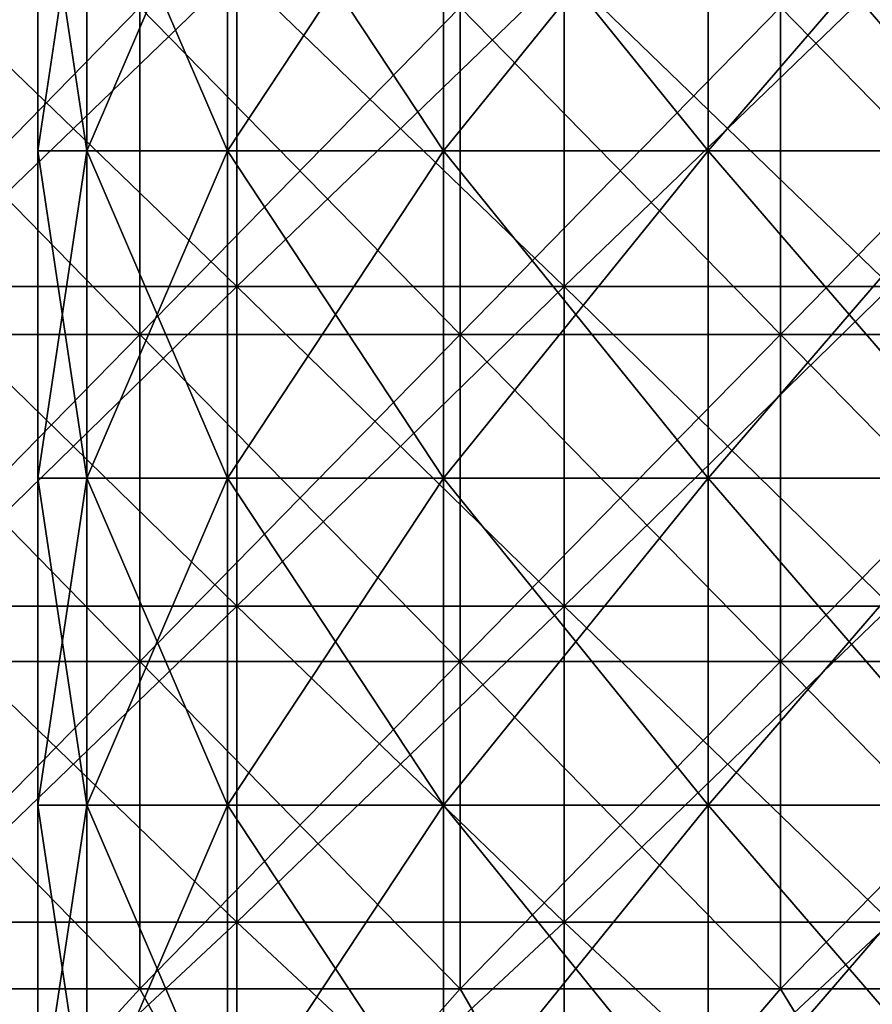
# Model space of a CAD drawing. Header units: inches. Extents: x -4.75 to 4.5, y 0 to 1.88.
# Tile 402 of 462: x 3.42 to 3.63, y 0.8 to 1.04. Entities that reach past the tile are written whole.
import ezdxf

# ---------------------------------------------------------------- set-up
doc = ezdxf.new("R2010")
doc.units = ezdxf.units.IN
doc.header["$LTSCALE"] = 101.851852
doc.header["$MEASUREMENT"] = 0
for name, color, linetype in [('47', 7, 'CONTINUOUS'), ('48', 7, 'CONTINUOUS'), ('49', 7, 'CONTINUOUS'), ('5', 7, 'CONTINUOUS'), ('50', 7, 'CONTINUOUS'), ('52', 7, 'CONTINUOUS'), ('53', 7, 'CONTINUOUS'), ('6', 7, 'CONTINUOUS')]:
    doc.layers.add(name, color=color, linetype=linetype)

msp = doc.modelspace()

# ---------------------------------------------------------------- linework, layer by layer
at = {"layer": '47', "color": 13, "linetype": 'Continuous', "true_color": 0xd67263}
for points in [[(3.4247, 1.00984, 2.125), (3.43667, 1.00984, 2.05711), (3.4247, 1.08992, 2.125), (3.4247, 1.00984, 2.125)], [(3.4247, 1.08992, 2.125), (3.43667, 1.00984, 2.05711), (3.43667, 1.08992, 2.05711), (3.4247, 1.08992, 2.125)], [(3.43667, 1.00984, 2.05711), (3.47114, 1.00984, 1.99741), (3.43667, 1.08992, 2.05711), (3.43667, 1.00984, 2.05711)], [(3.43667, 1.08992, 2.05711), (3.47114, 1.00984, 1.99741), (3.47114, 1.08992, 1.99741), (3.43667, 1.08992, 2.05711)], [(3.47114, 1.00984, 1.99741), (3.52395, 1.00984, 1.95309), (3.47114, 1.08992, 1.99741), (3.47114, 1.00984, 1.99741)], [(3.47114, 1.08992, 1.99741), (3.52395, 1.00984, 1.95309), (3.52395, 1.08992, 1.95309), (3.47114, 1.08992, 1.99741)], [(3.52395, 1.00984, 1.95309), (3.58873, 1.00984, 1.92952), (3.52395, 1.08992, 1.95309), (3.52395, 1.00984, 1.95309)], [(3.52395, 1.08992, 1.95309), (3.58873, 1.00984, 1.92952), (3.58873, 1.08992, 1.92952), (3.52395, 1.08992, 1.95309)], [(3.58873, 1.00984, 1.92952), (3.65767, 1.00984, 1.92952), (3.58873, 1.08992, 1.92952), (3.58873, 1.00984, 1.92952)], [(3.58873, 1.08992, 1.92952), (3.65767, 1.00984, 1.92952), (3.65767, 1.08992, 1.92952), (3.58873, 1.08992, 1.92952)], [(3.4247, 0.92976, 2.125), (3.43667, 0.92976, 2.05711), (3.4247, 1.00984, 2.125), (3.4247, 0.92976, 2.125)], [(3.4247, 1.00984, 2.125), (3.43667, 0.92976, 2.05711), (3.43667, 1.00984, 2.05711), (3.4247, 1.00984, 2.125)], [(3.43667, 0.92976, 2.05711), (3.47114, 0.92976, 1.99741), (3.43667, 1.00984, 2.05711), (3.43667, 0.92976, 2.05711)], [(3.43667, 1.00984, 2.05711), (3.47114, 0.92976, 1.99741), (3.47114, 1.00984, 1.99741), (3.43667, 1.00984, 2.05711)], [(3.47114, 0.92976, 1.99741), (3.52395, 0.92976, 1.95309), (3.47114, 1.00984, 1.99741), (3.47114, 0.92976, 1.99741)], [(3.47114, 1.00984, 1.99741), (3.52395, 0.92976, 1.95309), (3.52395, 1.00984, 1.95309), (3.47114, 1.00984, 1.99741)], [(3.52395, 0.92976, 1.95309), (3.58873, 0.92976, 1.92952), (3.52395, 1.00984, 1.95309), (3.52395, 0.92976, 1.95309)], [(3.52395, 1.00984, 1.95309), (3.58873, 0.92976, 1.92952), (3.58873, 1.00984, 1.92952), (3.52395, 1.00984, 1.95309)], [(3.58873, 0.92976, 1.92952), (3.65767, 0.92976, 1.92952), (3.58873, 1.00984, 1.92952), (3.58873, 0.92976, 1.92952)], [(3.58873, 1.00984, 1.92952), (3.65767, 0.92976, 1.92952), (3.65767, 1.00984, 1.92952), (3.58873, 1.00984, 1.92952)], [(3.4247, 0.84968, 2.125), (3.43667, 0.84968, 2.05711), (3.4247, 0.92976, 2.125), (3.4247, 0.84968, 2.125)], [(3.4247, 0.92976, 2.125), (3.43667, 0.84968, 2.05711), (3.43667, 0.92976, 2.05711), (3.4247, 0.92976, 2.125)], [(3.43667, 0.84968, 2.05711), (3.47114, 0.84968, 1.99741), (3.43667, 0.92976, 2.05711), (3.43667, 0.84968, 2.05711)], [(3.43667, 0.92976, 2.05711), (3.47114, 0.84968, 1.99741), (3.47114, 0.92976, 1.99741), (3.43667, 0.92976, 2.05711)], [(3.47114, 0.84968, 1.99741), (3.52395, 0.84968, 1.95309), (3.47114, 0.92976, 1.99741), (3.47114, 0.84968, 1.99741)], [(3.47114, 0.92976, 1.99741), (3.52395, 0.84968, 1.95309), (3.52395, 0.92976, 1.95309), (3.47114, 0.92976, 1.99741)], [(3.52395, 0.84968, 1.95309), (3.58873, 0.84968, 1.92952), (3.52395, 0.92976, 1.95309), (3.52395, 0.84968, 1.95309)], [(3.52395, 0.92976, 1.95309), (3.58873, 0.84968, 1.92952), (3.58873, 0.92976, 1.92952), (3.52395, 0.92976, 1.95309)], [(3.58873, 0.84968, 1.92952), (3.65767, 0.84968, 1.92952), (3.58873, 0.92976, 1.92952), (3.58873, 0.84968, 1.92952)], [(3.58873, 0.92976, 1.92952), (3.65767, 0.84968, 1.92952), (3.65767, 0.92976, 1.92952), (3.58873, 0.92976, 1.92952)], [(3.4247, 0.7696, 2.125), (3.43667, 0.7696, 2.05711), (3.4247, 0.84968, 2.125), (3.4247, 0.7696, 2.125)], [(3.4247, 0.84968, 2.125), (3.43667, 0.7696, 2.05711), (3.43667, 0.84968, 2.05711), (3.4247, 0.84968, 2.125)], [(3.43667, 0.7696, 2.05711), (3.47114, 0.7696, 1.99741), (3.43667, 0.84968, 2.05711), (3.43667, 0.7696, 2.05711)], [(3.43667, 0.84968, 2.05711), (3.47114, 0.7696, 1.99741), (3.47114, 0.84968, 1.99741), (3.43667, 0.84968, 2.05711)], [(3.47114, 0.7696, 1.99741), (3.52395, 0.7696, 1.95309), (3.47114, 0.84968, 1.99741), (3.47114, 0.7696, 1.99741)], [(3.47114, 0.84968, 1.99741), (3.52395, 0.7696, 1.95309), (3.52395, 0.84968, 1.95309), (3.47114, 0.84968, 1.99741)], [(3.52395, 0.7696, 1.95309), (3.58873, 0.7696, 1.92952), (3.52395, 0.84968, 1.95309), (3.52395, 0.7696, 1.95309)], [(3.52395, 0.84968, 1.95309), (3.58873, 0.7696, 1.92952), (3.58873, 0.84968, 1.92952), (3.52395, 0.84968, 1.95309)], [(3.58873, 0.7696, 1.92952), (3.65767, 0.7696, 1.92952), (3.58873, 0.84968, 1.92952), (3.58873, 0.7696, 1.92952)], [(3.58873, 0.84968, 1.92952), (3.65767, 0.7696, 1.92952), (3.65767, 0.84968, 1.92952), (3.58873, 0.84968, 1.92952)]]:
    msp.add_3dface(points, dxfattribs=at)
at = {"layer": '48', "color": 13, "linetype": 'Continuous', "true_color": 0xd67263}
for points in [[(3.4247, 1.00984, 2.125), (3.4247, 1.08992, 2.125), (3.43667, 1.08992, 2.19289), (3.4247, 1.00984, 2.125)], [(3.43667, 1.00984, 2.19289), (3.4247, 1.00984, 2.125), (3.43667, 1.08992, 2.19289), (3.43667, 1.00984, 2.19289)], [(3.47114, 1.00984, 2.25259), (3.43667, 1.00984, 2.19289), (3.47114, 1.08992, 2.25259), (3.47114, 1.00984, 2.25259)], [(3.47114, 1.08992, 2.25259), (3.43667, 1.00984, 2.19289), (3.43667, 1.08992, 2.19289), (3.47114, 1.08992, 2.25259)], [(3.52395, 1.00984, 2.29691), (3.47114, 1.00984, 2.25259), (3.52395, 1.08992, 2.29691), (3.52395, 1.00984, 2.29691)], [(3.52395, 1.08992, 2.29691), (3.47114, 1.00984, 2.25259), (3.47114, 1.08992, 2.25259), (3.52395, 1.08992, 2.29691)], [(3.58873, 1.00984, 2.32048), (3.52395, 1.00984, 2.29691), (3.58873, 1.08992, 2.32048), (3.58873, 1.00984, 2.32048)], [(3.58873, 1.08992, 2.32048), (3.52395, 1.00984, 2.29691), (3.52395, 1.08992, 2.29691), (3.58873, 1.08992, 2.32048)], [(3.65767, 1.00984, 2.32048), (3.58873, 1.00984, 2.32048), (3.65767, 1.08992, 2.32048), (3.65767, 1.00984, 2.32048)], [(3.65767, 1.08992, 2.32048), (3.58873, 1.00984, 2.32048), (3.58873, 1.08992, 2.32048), (3.65767, 1.08992, 2.32048)], [(3.4247, 0.92976, 2.125), (3.4247, 1.00984, 2.125), (3.43667, 1.00984, 2.19289), (3.4247, 0.92976, 2.125)], [(3.43667, 0.92976, 2.19289), (3.4247, 0.92976, 2.125), (3.43667, 1.00984, 2.19289), (3.43667, 0.92976, 2.19289)], [(3.47114, 0.92976, 2.25259), (3.43667, 0.92976, 2.19289), (3.47114, 1.00984, 2.25259), (3.47114, 0.92976, 2.25259)], [(3.47114, 1.00984, 2.25259), (3.43667, 0.92976, 2.19289), (3.43667, 1.00984, 2.19289), (3.47114, 1.00984, 2.25259)], [(3.52395, 0.92976, 2.29691), (3.47114, 0.92976, 2.25259), (3.52395, 1.00984, 2.29691), (3.52395, 0.92976, 2.29691)], [(3.52395, 1.00984, 2.29691), (3.47114, 0.92976, 2.25259), (3.47114, 1.00984, 2.25259), (3.52395, 1.00984, 2.29691)], [(3.58873, 0.92976, 2.32048), (3.52395, 0.92976, 2.29691), (3.58873, 1.00984, 2.32048), (3.58873, 0.92976, 2.32048)], [(3.58873, 1.00984, 2.32048), (3.52395, 0.92976, 2.29691), (3.52395, 1.00984, 2.29691), (3.58873, 1.00984, 2.32048)], [(3.65767, 0.92976, 2.32048), (3.58873, 0.92976, 2.32048), (3.65767, 1.00984, 2.32048), (3.65767, 0.92976, 2.32048)], [(3.65767, 1.00984, 2.32048), (3.58873, 0.92976, 2.32048), (3.58873, 1.00984, 2.32048), (3.65767, 1.00984, 2.32048)], [(3.4247, 0.84968, 2.125), (3.4247, 0.92976, 2.125), (3.43667, 0.92976, 2.19289), (3.4247, 0.84968, 2.125)], [(3.43667, 0.84968, 2.19289), (3.4247, 0.84968, 2.125), (3.43667, 0.92976, 2.19289), (3.43667, 0.84968, 2.19289)], [(3.47114, 0.84968, 2.25259), (3.43667, 0.84968, 2.19289), (3.47114, 0.92976, 2.25259), (3.47114, 0.84968, 2.25259)], [(3.47114, 0.92976, 2.25259), (3.43667, 0.84968, 2.19289), (3.43667, 0.92976, 2.19289), (3.47114, 0.92976, 2.25259)], [(3.52395, 0.84968, 2.29691), (3.47114, 0.84968, 2.25259), (3.52395, 0.92976, 2.29691), (3.52395, 0.84968, 2.29691)], [(3.52395, 0.92976, 2.29691), (3.47114, 0.84968, 2.25259), (3.47114, 0.92976, 2.25259), (3.52395, 0.92976, 2.29691)], [(3.58873, 0.84968, 2.32048), (3.52395, 0.84968, 2.29691), (3.58873, 0.92976, 2.32048), (3.58873, 0.84968, 2.32048)], [(3.58873, 0.92976, 2.32048), (3.52395, 0.84968, 2.29691), (3.52395, 0.92976, 2.29691), (3.58873, 0.92976, 2.32048)], [(3.65767, 0.84968, 2.32048), (3.58873, 0.84968, 2.32048), (3.65767, 0.92976, 2.32048), (3.65767, 0.84968, 2.32048)], [(3.65767, 0.92976, 2.32048), (3.58873, 0.84968, 2.32048), (3.58873, 0.92976, 2.32048), (3.65767, 0.92976, 2.32048)], [(3.4247, 0.7696, 2.125), (3.4247, 0.84968, 2.125), (3.43667, 0.84968, 2.19289), (3.4247, 0.7696, 2.125)], [(3.43667, 0.7696, 2.19289), (3.4247, 0.7696, 2.125), (3.43667, 0.84968, 2.19289), (3.43667, 0.7696, 2.19289)], [(3.47114, 0.7696, 2.25259), (3.43667, 0.7696, 2.19289), (3.47114, 0.84968, 2.25259), (3.47114, 0.7696, 2.25259)], [(3.47114, 0.84968, 2.25259), (3.43667, 0.7696, 2.19289), (3.43667, 0.84968, 2.19289), (3.47114, 0.84968, 2.25259)], [(3.52395, 0.7696, 2.29691), (3.47114, 0.7696, 2.25259), (3.52395, 0.84968, 2.29691), (3.52395, 0.7696, 2.29691)], [(3.52395, 0.84968, 2.29691), (3.47114, 0.7696, 2.25259), (3.47114, 0.84968, 2.25259), (3.52395, 0.84968, 2.29691)], [(3.58873, 0.7696, 2.32048), (3.52395, 0.7696, 2.29691), (3.58873, 0.84968, 2.32048), (3.58873, 0.7696, 2.32048)], [(3.58873, 0.84968, 2.32048), (3.52395, 0.7696, 2.29691), (3.52395, 0.84968, 2.29691), (3.58873, 0.84968, 2.32048)], [(3.65767, 0.7696, 2.32048), (3.58873, 0.7696, 2.32048), (3.65767, 0.84968, 2.32048), (3.65767, 0.7696, 2.32048)], [(3.65767, 0.84968, 2.32048), (3.58873, 0.7696, 2.32048), (3.58873, 0.84968, 2.32048), (3.65767, 0.84968, 2.32048)]]:
    msp.add_3dface(points, dxfattribs=at)
at = {"layer": '49', "color": 13, "linetype": 'Continuous', "true_color": 0xd67263}
for points in [[(3.4247, 1.00984, -2.125), (3.43667, 1.00984, -2.19289), (3.4247, 1.08992, -2.125), (3.4247, 1.00984, -2.125)], [(3.4247, 1.08992, -2.125), (3.43667, 1.00984, -2.19289), (3.43667, 1.08992, -2.19289), (3.4247, 1.08992, -2.125)], [(3.43667, 1.00984, -2.19289), (3.47114, 1.00984, -2.25259), (3.43667, 1.08992, -2.19289), (3.43667, 1.00984, -2.19289)], [(3.43667, 1.08992, -2.19289), (3.47114, 1.00984, -2.25259), (3.47114, 1.08992, -2.25259), (3.43667, 1.08992, -2.19289)], [(3.47114, 1.00984, -2.25259), (3.52395, 1.00984, -2.29691), (3.47114, 1.08992, -2.25259), (3.47114, 1.00984, -2.25259)], [(3.47114, 1.08992, -2.25259), (3.52395, 1.00984, -2.29691), (3.52395, 1.08992, -2.29691), (3.47114, 1.08992, -2.25259)], [(3.52395, 1.00984, -2.29691), (3.58873, 1.00984, -2.32048), (3.52395, 1.08992, -2.29691), (3.52395, 1.00984, -2.29691)], [(3.52395, 1.08992, -2.29691), (3.58873, 1.00984, -2.32048), (3.58873, 1.08992, -2.32048), (3.52395, 1.08992, -2.29691)], [(3.58873, 1.00984, -2.32048), (3.65767, 1.00984, -2.32048), (3.58873, 1.08992, -2.32048), (3.58873, 1.00984, -2.32048)], [(3.58873, 1.08992, -2.32048), (3.65767, 1.00984, -2.32048), (3.65767, 1.08992, -2.32048), (3.58873, 1.08992, -2.32048)], [(3.4247, 0.92976, -2.125), (3.43667, 0.92976, -2.19289), (3.4247, 1.00984, -2.125), (3.4247, 0.92976, -2.125)], [(3.4247, 1.00984, -2.125), (3.43667, 0.92976, -2.19289), (3.43667, 1.00984, -2.19289), (3.4247, 1.00984, -2.125)], [(3.43667, 0.92976, -2.19289), (3.47114, 0.92976, -2.25259), (3.43667, 1.00984, -2.19289), (3.43667, 0.92976, -2.19289)], [(3.43667, 1.00984, -2.19289), (3.47114, 0.92976, -2.25259), (3.47114, 1.00984, -2.25259), (3.43667, 1.00984, -2.19289)], [(3.47114, 0.92976, -2.25259), (3.52395, 0.92976, -2.29691), (3.47114, 1.00984, -2.25259), (3.47114, 0.92976, -2.25259)], [(3.47114, 1.00984, -2.25259), (3.52395, 0.92976, -2.29691), (3.52395, 1.00984, -2.29691), (3.47114, 1.00984, -2.25259)], [(3.52395, 0.92976, -2.29691), (3.58873, 0.92976, -2.32048), (3.52395, 1.00984, -2.29691), (3.52395, 0.92976, -2.29691)], [(3.52395, 1.00984, -2.29691), (3.58873, 0.92976, -2.32048), (3.58873, 1.00984, -2.32048), (3.52395, 1.00984, -2.29691)], [(3.58873, 0.92976, -2.32048), (3.65767, 0.92976, -2.32048), (3.58873, 1.00984, -2.32048), (3.58873, 0.92976, -2.32048)], [(3.58873, 1.00984, -2.32048), (3.65767, 0.92976, -2.32048), (3.65767, 1.00984, -2.32048), (3.58873, 1.00984, -2.32048)], [(3.4247, 0.84968, -2.125), (3.43667, 0.84968, -2.19289), (3.4247, 0.92976, -2.125), (3.4247, 0.84968, -2.125)], [(3.4247, 0.92976, -2.125), (3.43667, 0.84968, -2.19289), (3.43667, 0.92976, -2.19289), (3.4247, 0.92976, -2.125)], [(3.43667, 0.84968, -2.19289), (3.47114, 0.84968, -2.25259), (3.43667, 0.92976, -2.19289), (3.43667, 0.84968, -2.19289)], [(3.43667, 0.92976, -2.19289), (3.47114, 0.84968, -2.25259), (3.47114, 0.92976, -2.25259), (3.43667, 0.92976, -2.19289)], [(3.47114, 0.84968, -2.25259), (3.52395, 0.84968, -2.29691), (3.47114, 0.92976, -2.25259), (3.47114, 0.84968, -2.25259)], [(3.47114, 0.92976, -2.25259), (3.52395, 0.84968, -2.29691), (3.52395, 0.92976, -2.29691), (3.47114, 0.92976, -2.25259)], [(3.52395, 0.84968, -2.29691), (3.58873, 0.84968, -2.32048), (3.52395, 0.92976, -2.29691), (3.52395, 0.84968, -2.29691)], [(3.52395, 0.92976, -2.29691), (3.58873, 0.84968, -2.32048), (3.58873, 0.92976, -2.32048), (3.52395, 0.92976, -2.29691)], [(3.58873, 0.84968, -2.32048), (3.65767, 0.84968, -2.32048), (3.58873, 0.92976, -2.32048), (3.58873, 0.84968, -2.32048)], [(3.58873, 0.92976, -2.32048), (3.65767, 0.84968, -2.32048), (3.65767, 0.92976, -2.32048), (3.58873, 0.92976, -2.32048)], [(3.4247, 0.7696, -2.125), (3.43667, 0.7696, -2.19289), (3.4247, 0.84968, -2.125), (3.4247, 0.7696, -2.125)], [(3.4247, 0.84968, -2.125), (3.43667, 0.7696, -2.19289), (3.43667, 0.84968, -2.19289), (3.4247, 0.84968, -2.125)], [(3.43667, 0.7696, -2.19289), (3.47114, 0.7696, -2.25259), (3.43667, 0.84968, -2.19289), (3.43667, 0.7696, -2.19289)], [(3.43667, 0.84968, -2.19289), (3.47114, 0.7696, -2.25259), (3.47114, 0.84968, -2.25259), (3.43667, 0.84968, -2.19289)], [(3.47114, 0.7696, -2.25259), (3.52395, 0.7696, -2.29691), (3.47114, 0.84968, -2.25259), (3.47114, 0.7696, -2.25259)], [(3.47114, 0.84968, -2.25259), (3.52395, 0.7696, -2.29691), (3.52395, 0.84968, -2.29691), (3.47114, 0.84968, -2.25259)], [(3.52395, 0.7696, -2.29691), (3.58873, 0.7696, -2.32048), (3.52395, 0.84968, -2.29691), (3.52395, 0.7696, -2.29691)], [(3.52395, 0.84968, -2.29691), (3.58873, 0.7696, -2.32048), (3.58873, 0.84968, -2.32048), (3.52395, 0.84968, -2.29691)], [(3.58873, 0.7696, -2.32048), (3.65767, 0.7696, -2.32048), (3.58873, 0.84968, -2.32048), (3.58873, 0.7696, -2.32048)], [(3.58873, 0.84968, -2.32048), (3.65767, 0.7696, -2.32048), (3.65767, 0.84968, -2.32048), (3.58873, 0.84968, -2.32048)]]:
    msp.add_3dface(points, dxfattribs=at)
at = {"layer": '5', "color": 13, "linetype": 'Continuous', "true_color": 0xd67263}
for points in [[(3.47336, 0.97662, -0.39704), (3.47336, 1.05399, -0.38537), (3.39328, 0.97662, -0.39704), (3.47336, 0.97662, -0.39704)], [(3.39328, 0.97662, -0.39704), (3.47336, 1.05399, -0.38537), (3.39328, 1.05399, -0.38537), (3.39328, 0.97662, -0.39704)], [(3.55344, 0.97662, -0.39704), (3.55344, 1.05399, -0.38537), (3.47336, 0.97662, -0.39704), (3.55344, 0.97662, -0.39704)], [(3.47336, 0.97662, -0.39704), (3.55344, 1.05399, -0.38537), (3.47336, 1.05399, -0.38537), (3.47336, 0.97662, -0.39704)], [(3.63352, 0.97662, -0.39704), (3.63352, 1.05399, -0.38537), (3.55344, 0.97662, -0.39704), (3.63352, 0.97662, -0.39704)], [(3.55344, 0.97662, -0.39704), (3.63352, 1.05399, -0.38537), (3.55344, 1.05399, -0.38537), (3.55344, 0.97662, -0.39704)], [(3.47336, 0.89838, -0.39704), (3.47336, 0.97662, -0.39704), (3.39328, 0.89838, -0.39704), (3.47336, 0.89838, -0.39704)], [(3.39328, 0.89838, -0.39704), (3.47336, 0.97662, -0.39704), (3.39328, 0.97662, -0.39704), (3.39328, 0.89838, -0.39704)], [(3.55344, 0.89838, -0.39704), (3.55344, 0.97662, -0.39704), (3.47336, 0.89838, -0.39704), (3.55344, 0.89838, -0.39704)], [(3.47336, 0.89838, -0.39704), (3.55344, 0.97662, -0.39704), (3.47336, 0.97662, -0.39704), (3.47336, 0.89838, -0.39704)], [(3.63352, 0.89838, -0.39704), (3.63352, 0.97662, -0.39704), (3.55344, 0.89838, -0.39704), (3.63352, 0.89838, -0.39704)], [(3.55344, 0.89838, -0.39704), (3.63352, 0.97662, -0.39704), (3.55344, 0.97662, -0.39704), (3.55344, 0.89838, -0.39704)], [(3.47336, 0.82101, -0.38537), (3.47336, 0.89838, -0.39704), (3.39328, 0.82101, -0.38537), (3.47336, 0.82101, -0.38537)], [(3.39328, 0.82101, -0.38537), (3.47336, 0.89838, -0.39704), (3.39328, 0.89838, -0.39704), (3.39328, 0.82101, -0.38537)], [(3.55344, 0.82101, -0.38537), (3.55344, 0.89838, -0.39704), (3.47336, 0.82101, -0.38537), (3.55344, 0.82101, -0.38537)], [(3.47336, 0.82101, -0.38537), (3.55344, 0.89838, -0.39704), (3.47336, 0.89838, -0.39704), (3.47336, 0.82101, -0.38537)], [(3.63352, 0.82101, -0.38537), (3.63352, 0.89838, -0.39704), (3.55344, 0.82101, -0.38537), (3.63352, 0.82101, -0.38537)], [(3.55344, 0.82101, -0.38537), (3.63352, 0.89838, -0.39704), (3.55344, 0.89838, -0.39704), (3.55344, 0.82101, -0.38537)], [(3.47336, 0.74624, -0.36231), (3.47336, 0.82101, -0.38537), (3.39328, 0.74624, -0.36231), (3.47336, 0.74624, -0.36231)], [(3.39328, 0.74624, -0.36231), (3.47336, 0.82101, -0.38537), (3.39328, 0.82101, -0.38537), (3.39328, 0.74624, -0.36231)], [(3.55344, 0.74624, -0.36231), (3.55344, 0.82101, -0.38537), (3.47336, 0.74624, -0.36231), (3.55344, 0.74624, -0.36231)], [(3.47336, 0.74624, -0.36231), (3.55344, 0.82101, -0.38537), (3.47336, 0.82101, -0.38537), (3.47336, 0.74624, -0.36231)], [(3.63352, 0.74624, -0.36231), (3.63352, 0.82101, -0.38537), (3.55344, 0.74624, -0.36231), (3.63352, 0.74624, -0.36231)], [(3.55344, 0.74624, -0.36231), (3.63352, 0.82101, -0.38537), (3.55344, 0.82101, -0.38537), (3.55344, 0.74624, -0.36231)]]:
    msp.add_3dface(points, dxfattribs=at)
at = {"layer": '50', "color": 13, "linetype": 'Continuous', "true_color": 0xd67263}
for points in [[(3.4247, 1.00984, -2.125), (3.4247, 1.08992, -2.125), (3.43667, 1.08992, -2.05711), (3.4247, 1.00984, -2.125)], [(3.43667, 1.00984, -2.05711), (3.4247, 1.00984, -2.125), (3.43667, 1.08992, -2.05711), (3.43667, 1.00984, -2.05711)], [(3.47114, 1.00984, -1.99741), (3.43667, 1.00984, -2.05711), (3.47114, 1.08992, -1.99741), (3.47114, 1.00984, -1.99741)], [(3.47114, 1.08992, -1.99741), (3.43667, 1.00984, -2.05711), (3.43667, 1.08992, -2.05711), (3.47114, 1.08992, -1.99741)], [(3.52395, 1.00984, -1.95309), (3.47114, 1.00984, -1.99741), (3.52395, 1.08992, -1.95309), (3.52395, 1.00984, -1.95309)], [(3.52395, 1.08992, -1.95309), (3.47114, 1.00984, -1.99741), (3.47114, 1.08992, -1.99741), (3.52395, 1.08992, -1.95309)], [(3.58873, 1.00984, -1.92952), (3.52395, 1.00984, -1.95309), (3.58873, 1.08992, -1.92952), (3.58873, 1.00984, -1.92952)], [(3.58873, 1.08992, -1.92952), (3.52395, 1.00984, -1.95309), (3.52395, 1.08992, -1.95309), (3.58873, 1.08992, -1.92952)], [(3.65767, 1.00984, -1.92952), (3.58873, 1.00984, -1.92952), (3.65767, 1.08992, -1.92952), (3.65767, 1.00984, -1.92952)], [(3.65767, 1.08992, -1.92952), (3.58873, 1.00984, -1.92952), (3.58873, 1.08992, -1.92952), (3.65767, 1.08992, -1.92952)], [(3.4247, 0.92976, -2.125), (3.4247, 1.00984, -2.125), (3.43667, 1.00984, -2.05711), (3.4247, 0.92976, -2.125)], [(3.43667, 0.92976, -2.05711), (3.4247, 0.92976, -2.125), (3.43667, 1.00984, -2.05711), (3.43667, 0.92976, -2.05711)], [(3.47114, 0.92976, -1.99741), (3.43667, 0.92976, -2.05711), (3.47114, 1.00984, -1.99741), (3.47114, 0.92976, -1.99741)], [(3.47114, 1.00984, -1.99741), (3.43667, 0.92976, -2.05711), (3.43667, 1.00984, -2.05711), (3.47114, 1.00984, -1.99741)], [(3.52395, 0.92976, -1.95309), (3.47114, 0.92976, -1.99741), (3.52395, 1.00984, -1.95309), (3.52395, 0.92976, -1.95309)], [(3.52395, 1.00984, -1.95309), (3.47114, 0.92976, -1.99741), (3.47114, 1.00984, -1.99741), (3.52395, 1.00984, -1.95309)], [(3.58873, 0.92976, -1.92952), (3.52395, 0.92976, -1.95309), (3.58873, 1.00984, -1.92952), (3.58873, 0.92976, -1.92952)], [(3.58873, 1.00984, -1.92952), (3.52395, 0.92976, -1.95309), (3.52395, 1.00984, -1.95309), (3.58873, 1.00984, -1.92952)], [(3.65767, 0.92976, -1.92952), (3.58873, 0.92976, -1.92952), (3.65767, 1.00984, -1.92952), (3.65767, 0.92976, -1.92952)], [(3.65767, 1.00984, -1.92952), (3.58873, 0.92976, -1.92952), (3.58873, 1.00984, -1.92952), (3.65767, 1.00984, -1.92952)], [(3.4247, 0.84968, -2.125), (3.4247, 0.92976, -2.125), (3.43667, 0.92976, -2.05711), (3.4247, 0.84968, -2.125)], [(3.43667, 0.84968, -2.05711), (3.4247, 0.84968, -2.125), (3.43667, 0.92976, -2.05711), (3.43667, 0.84968, -2.05711)], [(3.47114, 0.84968, -1.99741), (3.43667, 0.84968, -2.05711), (3.47114, 0.92976, -1.99741), (3.47114, 0.84968, -1.99741)], [(3.47114, 0.92976, -1.99741), (3.43667, 0.84968, -2.05711), (3.43667, 0.92976, -2.05711), (3.47114, 0.92976, -1.99741)], [(3.52395, 0.84968, -1.95309), (3.47114, 0.84968, -1.99741), (3.52395, 0.92976, -1.95309), (3.52395, 0.84968, -1.95309)], [(3.52395, 0.92976, -1.95309), (3.47114, 0.84968, -1.99741), (3.47114, 0.92976, -1.99741), (3.52395, 0.92976, -1.95309)], [(3.58873, 0.84968, -1.92952), (3.52395, 0.84968, -1.95309), (3.58873, 0.92976, -1.92952), (3.58873, 0.84968, -1.92952)], [(3.58873, 0.92976, -1.92952), (3.52395, 0.84968, -1.95309), (3.52395, 0.92976, -1.95309), (3.58873, 0.92976, -1.92952)], [(3.65767, 0.84968, -1.92952), (3.58873, 0.84968, -1.92952), (3.65767, 0.92976, -1.92952), (3.65767, 0.84968, -1.92952)], [(3.65767, 0.92976, -1.92952), (3.58873, 0.84968, -1.92952), (3.58873, 0.92976, -1.92952), (3.65767, 0.92976, -1.92952)], [(3.4247, 0.7696, -2.125), (3.4247, 0.84968, -2.125), (3.43667, 0.84968, -2.05711), (3.4247, 0.7696, -2.125)], [(3.43667, 0.7696, -2.05711), (3.4247, 0.7696, -2.125), (3.43667, 0.84968, -2.05711), (3.43667, 0.7696, -2.05711)], [(3.47114, 0.7696, -1.99741), (3.43667, 0.7696, -2.05711), (3.47114, 0.84968, -1.99741), (3.47114, 0.7696, -1.99741)], [(3.47114, 0.84968, -1.99741), (3.43667, 0.7696, -2.05711), (3.43667, 0.84968, -2.05711), (3.47114, 0.84968, -1.99741)], [(3.52395, 0.7696, -1.95309), (3.47114, 0.7696, -1.99741), (3.52395, 0.84968, -1.95309), (3.52395, 0.7696, -1.95309)], [(3.52395, 0.84968, -1.95309), (3.47114, 0.7696, -1.99741), (3.47114, 0.84968, -1.99741), (3.52395, 0.84968, -1.95309)], [(3.58873, 0.7696, -1.92952), (3.52395, 0.7696, -1.95309), (3.58873, 0.84968, -1.92952), (3.58873, 0.7696, -1.92952)], [(3.58873, 0.84968, -1.92952), (3.52395, 0.7696, -1.95309), (3.52395, 0.84968, -1.95309), (3.58873, 0.84968, -1.92952)], [(3.65767, 0.7696, -1.92952), (3.58873, 0.7696, -1.92952), (3.65767, 0.84968, -1.92952), (3.65767, 0.7696, -1.92952)], [(3.65767, 0.84968, -1.92952), (3.58873, 0.7696, -1.92952), (3.58873, 0.84968, -1.92952), (3.65767, 0.84968, -1.92952)]]:
    msp.add_3dface(points, dxfattribs=at)
at = {"layer": '52', "color": 13, "linetype": 'Continuous', "true_color": 0xd67263}
for points in [[(3.44969, 1.045, 2.75), (3.37134, 1.045, 2.75), (3.44969, 0.96492, 2.75), (3.44969, 1.045, 2.75)], [(3.37134, 1.045, 2.75), (3.37134, 0.96492, 2.75), (3.44969, 0.96492, 2.75), (3.37134, 1.045, 2.75)], [(3.52805, 1.045, 2.75), (3.44969, 1.045, 2.75), (3.52805, 0.96492, 2.75), (3.52805, 1.045, 2.75)], [(3.44969, 1.045, 2.75), (3.44969, 0.96492, 2.75), (3.52805, 0.96492, 2.75), (3.44969, 1.045, 2.75)], [(3.60641, 1.045, 2.75), (3.52805, 1.045, 2.75), (3.60641, 0.96492, 2.75), (3.60641, 1.045, 2.75)], [(3.52805, 1.045, 2.75), (3.52805, 0.96492, 2.75), (3.60641, 0.96492, 2.75), (3.52805, 1.045, 2.75)], [(3.68477, 1.045, 2.75), (3.60641, 1.045, 2.75), (3.68477, 0.96492, 2.75), (3.68477, 1.045, 2.75)], [(3.60641, 1.045, 2.75), (3.60641, 0.96492, 2.75), (3.68477, 0.96492, 2.75), (3.60641, 1.045, 2.75)], [(3.37134, 0.88484, 2.75), (3.44969, 0.88484, 2.75), (3.37134, 0.96492, 2.75), (3.37134, 0.88484, 2.75)], [(3.37134, 0.96492, 2.75), (3.44969, 0.88484, 2.75), (3.44969, 0.96492, 2.75), (3.37134, 0.96492, 2.75)], [(3.44969, 0.88484, 2.75), (3.52805, 0.88484, 2.75), (3.44969, 0.96492, 2.75), (3.44969, 0.88484, 2.75)], [(3.44969, 0.96492, 2.75), (3.52805, 0.88484, 2.75), (3.52805, 0.96492, 2.75), (3.44969, 0.96492, 2.75)], [(3.52805, 0.88484, 2.75), (3.60641, 0.88484, 2.75), (3.52805, 0.96492, 2.75), (3.52805, 0.88484, 2.75)], [(3.52805, 0.96492, 2.75), (3.60641, 0.88484, 2.75), (3.60641, 0.96492, 2.75), (3.52805, 0.96492, 2.75)], [(3.60641, 0.88484, 2.75), (3.68477, 0.88484, 2.75), (3.60641, 0.96492, 2.75), (3.60641, 0.88484, 2.75)], [(3.60641, 0.96492, 2.75), (3.68477, 0.88484, 2.75), (3.68477, 0.96492, 2.75), (3.60641, 0.96492, 2.75)], [(3.37134, 0.80476, 2.75), (3.44969, 0.80476, 2.75), (3.37134, 0.88484, 2.75), (3.37134, 0.80476, 2.75)], [(3.37134, 0.88484, 2.75), (3.44969, 0.80476, 2.75), (3.44969, 0.88484, 2.75), (3.37134, 0.88484, 2.75)], [(3.44969, 0.80476, 2.75), (3.52805, 0.80476, 2.75), (3.44969, 0.88484, 2.75), (3.44969, 0.80476, 2.75)], [(3.44969, 0.88484, 2.75), (3.52805, 0.80476, 2.75), (3.52805, 0.88484, 2.75), (3.44969, 0.88484, 2.75)], [(3.52805, 0.80476, 2.75), (3.60641, 0.80476, 2.75), (3.52805, 0.88484, 2.75), (3.52805, 0.80476, 2.75)], [(3.52805, 0.88484, 2.75), (3.60641, 0.80476, 2.75), (3.60641, 0.88484, 2.75), (3.52805, 0.88484, 2.75)], [(3.60641, 0.80476, 2.75), (3.68477, 0.80476, 2.75), (3.60641, 0.88484, 2.75), (3.60641, 0.80476, 2.75)], [(3.60641, 0.88484, 2.75), (3.68477, 0.80476, 2.75), (3.68477, 0.88484, 2.75), (3.60641, 0.88484, 2.75)], [(3.37134, 0.80476, 2.75), (3.39954, 0.75, 2.75), (3.44969, 0.80476, 2.75), (3.37134, 0.80476, 2.75)], [(3.39954, 0.75, 2.75), (3.47962, 0.75, 2.75), (3.44969, 0.80476, 2.75), (3.39954, 0.75, 2.75)], [(3.44969, 0.80476, 2.75), (3.47962, 0.75, 2.75), (3.52805, 0.80476, 2.75), (3.44969, 0.80476, 2.75)], [(3.47962, 0.75, 2.75), (3.5597, 0.75, 2.75), (3.52805, 0.80476, 2.75), (3.47962, 0.75, 2.75)], [(3.52805, 0.80476, 2.75), (3.5597, 0.75, 2.75), (3.60641, 0.80476, 2.75), (3.52805, 0.80476, 2.75)], [(3.5597, 0.75, 2.75), (3.63978, 0.75, 2.75), (3.60641, 0.80476, 2.75), (3.5597, 0.75, 2.75)], [(3.60641, 0.80476, 2.75), (3.63978, 0.75, 2.75), (3.68477, 0.80476, 2.75), (3.60641, 0.80476, 2.75)]]:
    msp.add_3dface(points, dxfattribs=at)
at = {"layer": '53', "color": 13, "linetype": 'Continuous', "true_color": 0xd67263}
for points in [[(3.37134, 1.045, -2.75), (3.44969, 1.045, -2.75), (3.37134, 0.96492, -2.75), (3.37134, 1.045, -2.75)], [(3.44969, 1.045, -2.75), (3.44969, 0.96492, -2.75), (3.37134, 0.96492, -2.75), (3.44969, 1.045, -2.75)], [(3.44969, 1.045, -2.75), (3.52805, 1.045, -2.75), (3.44969, 0.96492, -2.75), (3.44969, 1.045, -2.75)], [(3.52805, 1.045, -2.75), (3.52805, 0.96492, -2.75), (3.44969, 0.96492, -2.75), (3.52805, 1.045, -2.75)], [(3.52805, 1.045, -2.75), (3.60641, 1.045, -2.75), (3.52805, 0.96492, -2.75), (3.52805, 1.045, -2.75)], [(3.60641, 1.045, -2.75), (3.60641, 0.96492, -2.75), (3.52805, 0.96492, -2.75), (3.60641, 1.045, -2.75)], [(3.60641, 1.045, -2.75), (3.68477, 1.045, -2.75), (3.60641, 0.96492, -2.75), (3.60641, 1.045, -2.75)], [(3.68477, 1.045, -2.75), (3.68477, 0.96492, -2.75), (3.60641, 0.96492, -2.75), (3.68477, 1.045, -2.75)], [(3.44969, 0.88484, -2.75), (3.37134, 0.88484, -2.75), (3.44969, 0.96492, -2.75), (3.44969, 0.88484, -2.75)], [(3.44969, 0.96492, -2.75), (3.37134, 0.88484, -2.75), (3.37134, 0.96492, -2.75), (3.44969, 0.96492, -2.75)], [(3.52805, 0.88484, -2.75), (3.44969, 0.88484, -2.75), (3.52805, 0.96492, -2.75), (3.52805, 0.88484, -2.75)], [(3.52805, 0.96492, -2.75), (3.44969, 0.88484, -2.75), (3.44969, 0.96492, -2.75), (3.52805, 0.96492, -2.75)], [(3.60641, 0.88484, -2.75), (3.52805, 0.88484, -2.75), (3.60641, 0.96492, -2.75), (3.60641, 0.88484, -2.75)], [(3.60641, 0.96492, -2.75), (3.52805, 0.88484, -2.75), (3.52805, 0.96492, -2.75), (3.60641, 0.96492, -2.75)], [(3.68477, 0.88484, -2.75), (3.60641, 0.88484, -2.75), (3.68477, 0.96492, -2.75), (3.68477, 0.88484, -2.75)], [(3.68477, 0.96492, -2.75), (3.60641, 0.88484, -2.75), (3.60641, 0.96492, -2.75), (3.68477, 0.96492, -2.75)], [(3.44969, 0.80476, -2.75), (3.37134, 0.80476, -2.75), (3.44969, 0.88484, -2.75), (3.44969, 0.80476, -2.75)], [(3.44969, 0.88484, -2.75), (3.37134, 0.80476, -2.75), (3.37134, 0.88484, -2.75), (3.44969, 0.88484, -2.75)], [(3.52805, 0.80476, -2.75), (3.44969, 0.80476, -2.75), (3.52805, 0.88484, -2.75), (3.52805, 0.80476, -2.75)], [(3.52805, 0.88484, -2.75), (3.44969, 0.80476, -2.75), (3.44969, 0.88484, -2.75), (3.52805, 0.88484, -2.75)], [(3.60641, 0.80476, -2.75), (3.52805, 0.80476, -2.75), (3.60641, 0.88484, -2.75), (3.60641, 0.80476, -2.75)], [(3.60641, 0.88484, -2.75), (3.52805, 0.80476, -2.75), (3.52805, 0.88484, -2.75), (3.60641, 0.88484, -2.75)], [(3.68477, 0.80476, -2.75), (3.60641, 0.80476, -2.75), (3.68477, 0.88484, -2.75), (3.68477, 0.80476, -2.75)], [(3.68477, 0.88484, -2.75), (3.60641, 0.80476, -2.75), (3.60641, 0.88484, -2.75), (3.68477, 0.88484, -2.75)], [(3.44969, 0.80476, -2.75), (3.39954, 0.75, -2.75), (3.37134, 0.80476, -2.75), (3.44969, 0.80476, -2.75)], [(3.47962, 0.75, -2.75), (3.39954, 0.75, -2.75), (3.44969, 0.80476, -2.75), (3.47962, 0.75, -2.75)], [(3.52805, 0.80476, -2.75), (3.47962, 0.75, -2.75), (3.44969, 0.80476, -2.75), (3.52805, 0.80476, -2.75)], [(3.5597, 0.75, -2.75), (3.47962, 0.75, -2.75), (3.52805, 0.80476, -2.75), (3.5597, 0.75, -2.75)], [(3.60641, 0.80476, -2.75), (3.5597, 0.75, -2.75), (3.52805, 0.80476, -2.75), (3.60641, 0.80476, -2.75)], [(3.63978, 0.75, -2.75), (3.5597, 0.75, -2.75), (3.60641, 0.80476, -2.75), (3.63978, 0.75, -2.75)], [(3.68477, 0.80476, -2.75), (3.63978, 0.75, -2.75), (3.60641, 0.80476, -2.75), (3.68477, 0.80476, -2.75)]]:
    msp.add_3dface(points, dxfattribs=at)
at = {"layer": '6', "color": 13, "linetype": 'Continuous', "true_color": 0xd67263}
for points in [[(3.47336, 1.05399, 0.63537), (3.47336, 0.97662, 0.64704), (3.39328, 1.05399, 0.63537), (3.47336, 1.05399, 0.63537)], [(3.39328, 1.05399, 0.63537), (3.47336, 0.97662, 0.64704), (3.39328, 0.97662, 0.64704), (3.39328, 1.05399, 0.63537)], [(3.55344, 1.05399, 0.63537), (3.55344, 0.97662, 0.64704), (3.47336, 1.05399, 0.63537), (3.55344, 1.05399, 0.63537)], [(3.47336, 1.05399, 0.63537), (3.55344, 0.97662, 0.64704), (3.47336, 0.97662, 0.64704), (3.47336, 1.05399, 0.63537)], [(3.63352, 1.05399, 0.63537), (3.63352, 0.97662, 0.64704), (3.55344, 1.05399, 0.63537), (3.63352, 1.05399, 0.63537)], [(3.55344, 1.05399, 0.63537), (3.63352, 0.97662, 0.64704), (3.55344, 0.97662, 0.64704), (3.55344, 1.05399, 0.63537)], [(3.47336, 0.97662, 0.64704), (3.47336, 0.89838, 0.64704), (3.39328, 0.97662, 0.64704), (3.47336, 0.97662, 0.64704)], [(3.39328, 0.97662, 0.64704), (3.47336, 0.89838, 0.64704), (3.39328, 0.89838, 0.64704), (3.39328, 0.97662, 0.64704)], [(3.55344, 0.97662, 0.64704), (3.55344, 0.89838, 0.64704), (3.47336, 0.97662, 0.64704), (3.55344, 0.97662, 0.64704)], [(3.47336, 0.97662, 0.64704), (3.55344, 0.89838, 0.64704), (3.47336, 0.89838, 0.64704), (3.47336, 0.97662, 0.64704)], [(3.63352, 0.97662, 0.64704), (3.63352, 0.89838, 0.64704), (3.55344, 0.97662, 0.64704), (3.63352, 0.97662, 0.64704)], [(3.55344, 0.97662, 0.64704), (3.63352, 0.89838, 0.64704), (3.55344, 0.89838, 0.64704), (3.55344, 0.97662, 0.64704)], [(3.47336, 0.89838, 0.64704), (3.47336, 0.82101, 0.63537), (3.39328, 0.89838, 0.64704), (3.47336, 0.89838, 0.64704)], [(3.39328, 0.89838, 0.64704), (3.47336, 0.82101, 0.63537), (3.39328, 0.82101, 0.63537), (3.39328, 0.89838, 0.64704)], [(3.55344, 0.89838, 0.64704), (3.55344, 0.82101, 0.63537), (3.47336, 0.89838, 0.64704), (3.55344, 0.89838, 0.64704)], [(3.47336, 0.89838, 0.64704), (3.55344, 0.82101, 0.63537), (3.47336, 0.82101, 0.63537), (3.47336, 0.89838, 0.64704)], [(3.63352, 0.89838, 0.64704), (3.63352, 0.82101, 0.63537), (3.55344, 0.89838, 0.64704), (3.63352, 0.89838, 0.64704)], [(3.55344, 0.89838, 0.64704), (3.63352, 0.82101, 0.63537), (3.55344, 0.82101, 0.63537), (3.55344, 0.89838, 0.64704)], [(3.47336, 0.82101, 0.63537), (3.47336, 0.74624, 0.61231), (3.39328, 0.82101, 0.63537), (3.47336, 0.82101, 0.63537)], [(3.39328, 0.82101, 0.63537), (3.47336, 0.74624, 0.61231), (3.39328, 0.74624, 0.61231), (3.39328, 0.82101, 0.63537)], [(3.55344, 0.82101, 0.63537), (3.55344, 0.74624, 0.61231), (3.47336, 0.82101, 0.63537), (3.55344, 0.82101, 0.63537)], [(3.47336, 0.82101, 0.63537), (3.55344, 0.74624, 0.61231), (3.47336, 0.74624, 0.61231), (3.47336, 0.82101, 0.63537)], [(3.63352, 0.82101, 0.63537), (3.63352, 0.74624, 0.61231), (3.55344, 0.82101, 0.63537), (3.63352, 0.82101, 0.63537)], [(3.55344, 0.82101, 0.63537), (3.63352, 0.74624, 0.61231), (3.55344, 0.74624, 0.61231), (3.55344, 0.82101, 0.63537)]]:
    msp.add_3dface(points, dxfattribs=at)

doc.saveas('drawing.dxf')
